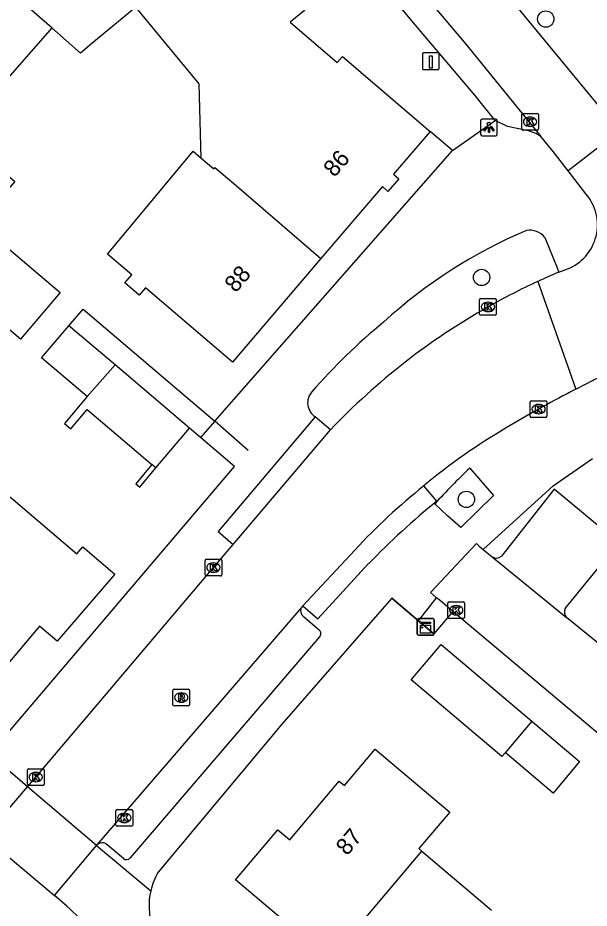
# Model space of a CAD drawing. Extents: x 162532 to 163264, y 381233 to 382042.
# Drawn here: x 162699.1 to 162733.2, y 381676.6 to 381729.9 of the extents above; entities that cross this region are included whole.
import ezdxf

# ---------------------------------------------------------------- set-up
doc = ezdxf.new("R2010")
doc.units = 0
for name, color, linetype in [('IMGEO_Boom', 7, 'Continuous'), ('IMGEO_Fietspad_gesloten', 7, 'Continuous'), ('IMGEO_Kast', 7, 'Continuous'), ('IMGEO_Kolk', 7, 'Continuous'), ('IMGEO_Laadpaal', 7, 'Continuous'), ('IMGEO_Lichtpunt', 7, 'Continuous'), ('IMGEO_Muur', 7, 'Continuous'), ('IMGEO_Pand', 7, 'Continuous'), ('IMGEO_Pand_nummerreeks', 7, 'Continuous'), ('IMGEO_Parkeervlak_open', 7, 'Continuous'), ('IMGEO_Rijbaan_lokaal_gesloten', 7, 'Continuous'), ('IMGEO_Rijbaan_lokaal_open', 7, 'Continuous'), ('IMGEO_Rioolput', 7, 'Continuous'), ('IMGEO_Terreindeel_open', 7, 'Continuous'), ('IMGEO_Voetpad_open', 7, 'Continuous')]:
    doc.layers.add(name, color=color, linetype=linetype)

msp = doc.modelspace()

# ---------------------------------------------------------------- linework, layer by layer
at = {"layer": 'IMGEO_Boom'}
for centre in [(162730.645, 381729.79), (162726.807, 381714.341), (162725.9, 381701.075)]:
    msp.add_circle(centre, 0.489, dxfattribs=at)
at = {"layer": 'IMGEO_Fietspad_gesloten'}
msp.add_lwpolyline([(162702.016, 381676.753), (162701.268, 381677.399)], dxfattribs=at)
msp.add_arc((162633.194, 381602.874), 100.968, 44.73005, 47.02968, dxfattribs=at)
at = {"layer": 'IMGEO_Kast'}
for p, q in [((162722.964, 381693.025), (162722.964, 381693.866)), ((162722.964, 381693.866), (162722.964, 381693.025)), ((162723.039, 381693.95), (162723.88, 381693.95)), ((162723.88, 381693.95), (162723.039, 381693.95)), ((162723.964, 381693.875), (162723.964, 381693.034)), ((162723.964, 381693.034), (162723.964, 381693.875)), ((162723.889, 381692.95), (162723.048, 381692.95)), ((162723.048, 381692.95), (162723.889, 381692.95))]:
    msp.add_line(p, q, dxfattribs=at)
for points in [[(162723.159, 381693.74), (162723.759, 381693.74), (162723.759, 381693.655), (162723.159, 381693.655), (162723.159, 381693.74)], [(162723.159, 381693.565), (162723.759, 381693.565), (162723.759, 381693.076), (162723.159, 381693.076), (162723.159, 381693.565)]]:
    msp.add_lwpolyline(points, dxfattribs=at)
msp.add_circle((162723.243, 381693.414), 0.0377, dxfattribs=at)
for centre, start, end in [((162723.042, 381693.872), 92.4484, 184.2845), ((162723.042, 381693.872), 92.4484, 184.2845), ((162723.886, 381693.872), 2.4484, 94.2845), ((162723.886, 381693.872), 2.4484, 94.2845), ((162723.042, 381693.028), 182.4484, 274.2845), ((162723.042, 381693.028), 182.4484, 274.2845), ((162723.886, 381693.028), 272.4484, 4.2845), ((162723.886, 381693.028), 272.4484, 4.2845)]:
    msp.add_arc(centre, 0.0779, start, end, dxfattribs=at)
at = {"layer": 'IMGEO_Kolk'}
for p, q in [((162729.205, 381723.221), (162729.205, 381724.073)), ((162729.28, 381724.147), (162730.132, 381724.147)), ((162730.206, 381724.073), (162730.206, 381723.221)), ((162729.693, 381723.927), (162729.718, 381723.927)), ((162730.132, 381723.147), (162729.28, 381723.147)), ((162729.716, 381723.367), (162729.691, 381723.367)), ((162726.687, 381712.152), (162726.687, 381713.004)), ((162726.762, 381713.078), (162727.614, 381713.078)), ((162727.175, 381712.858), (162727.2, 381712.858)), ((162727.688, 381713.004), (162727.688, 381712.152)), ((162727.198, 381712.298), (162727.173, 381712.298)), ((162727.614, 381712.078), (162726.762, 381712.078)), ((162729.786, 381706.971), (162730.638, 381706.971)), ((162729.711, 381706.045), (162729.711, 381706.897)), ((162730.199, 381706.751), (162730.224, 381706.751)), ((162730.712, 381706.897), (162730.712, 381706.045)), ((162730.638, 381705.971), (162729.786, 381705.971)), ((162730.222, 381706.191), (162730.197, 381706.191)), ((162710.271, 381696.57), (162710.271, 381697.422)), ((162710.346, 381697.496), (162711.198, 381697.496)), ((162711.272, 381697.422), (162711.272, 381696.57)), ((162710.759, 381697.276), (162710.784, 381697.276)), ((162711.198, 381696.496), (162710.346, 381696.496)), ((162710.782, 381696.716), (162710.757, 381696.716)), ((162724.789, 381694.02), (162724.789, 381694.872)), ((162724.864, 381694.946), (162725.716, 381694.946)), ((162725.277, 381694.726), (162725.302, 381694.726)), ((162725.79, 381694.872), (162725.79, 381694.02)), ((162725.3, 381694.166), (162725.275, 381694.166)), ((162725.716, 381693.946), (162724.864, 381693.946)), ((162699.651, 381684.049), (162699.651, 381684.901)), ((162699.726, 381684.975), (162700.578, 381684.975)), ((162700.139, 381684.755), (162700.164, 381684.755)), ((162700.652, 381684.901), (162700.652, 381684.049)), ((162700.162, 381684.195), (162700.137, 381684.195)), ((162700.578, 381683.975), (162699.726, 381683.975)), ((162704.945, 381681.609), (162704.945, 381682.461)), ((162705.02, 381682.535), (162705.872, 381682.535)), ((162705.946, 381682.461), (162705.946, 381681.609)), ((162705.433, 381682.315), (162705.458, 381682.315)), ((162705.872, 381681.535), (162705.02, 381681.535)), ((162705.456, 381681.755), (162705.431, 381681.755))]:
    msp.add_line(p, q, dxfattribs=at)
for points in [[(162729.205, 381723.221), (162729.205, 381724.073)], [(162729.28, 381724.147), (162730.132, 381724.147)], [(162730.206, 381724.073), (162730.206, 381723.221)], [(162729.526, 381723.847), (162729.649, 381723.847), (162729.649, 381723.696), (162729.779, 381723.847), (162729.943, 381723.847), (162729.797, 381723.696), (162729.95, 381723.447), (162729.798, 381723.447), (162729.713, 381723.611), (162729.649, 381723.544), (162729.649, 381723.447), (162729.526, 381723.447), (162729.526, 381723.847)], [(162730.132, 381723.147), (162729.28, 381723.147)], [(162726.687, 381712.152), (162726.687, 381713.004)], [(162726.762, 381713.078), (162727.614, 381713.078)], [(162727.688, 381713.004), (162727.688, 381712.152)], [(162727.008, 381712.778), (162727.131, 381712.778), (162727.131, 381712.627), (162727.261, 381712.778), (162727.425, 381712.778), (162727.279, 381712.627), (162727.432, 381712.378), (162727.28, 381712.378), (162727.195, 381712.542), (162727.131, 381712.475), (162727.131, 381712.378), (162727.008, 381712.378), (162727.008, 381712.778)], [(162727.614, 381712.078), (162726.762, 381712.078)], [(162729.786, 381706.971), (162730.638, 381706.971)], [(162729.711, 381706.045), (162729.711, 381706.897)], [(162730.032, 381706.671), (162730.155, 381706.671), (162730.155, 381706.52), (162730.285, 381706.671), (162730.449, 381706.671), (162730.303, 381706.52), (162730.456, 381706.271), (162730.304, 381706.271), (162730.219, 381706.435), (162730.155, 381706.368), (162730.155, 381706.271), (162730.032, 381706.271), (162730.032, 381706.671)], [(162730.712, 381706.897), (162730.712, 381706.045)], [(162730.638, 381705.971), (162729.786, 381705.971)], [(162710.271, 381696.57), (162710.271, 381697.422)], [(162710.346, 381697.496), (162711.198, 381697.496)], [(162711.272, 381697.422), (162711.272, 381696.57)], [(162710.592, 381697.196), (162710.715, 381697.196), (162710.715, 381697.045), (162710.845, 381697.196), (162711.009, 381697.196), (162710.863, 381697.045), (162711.016, 381696.796), (162710.864, 381696.796), (162710.779, 381696.96), (162710.715, 381696.893), (162710.715, 381696.796), (162710.592, 381696.796), (162710.592, 381697.196)], [(162711.198, 381696.496), (162710.346, 381696.496)], [(162724.789, 381694.02), (162724.789, 381694.872)], [(162724.864, 381694.946), (162725.716, 381694.946)], [(162725.79, 381694.872), (162725.79, 381694.02)], [(162725.11, 381694.646), (162725.233, 381694.646), (162725.233, 381694.495), (162725.363, 381694.646), (162725.527, 381694.646), (162725.381, 381694.495), (162725.534, 381694.246), (162725.382, 381694.246), (162725.297, 381694.41), (162725.233, 381694.343), (162725.233, 381694.246), (162725.11, 381694.246), (162725.11, 381694.646)], [(162725.716, 381693.946), (162724.864, 381693.946)], [(162699.651, 381684.049), (162699.651, 381684.901)], [(162699.726, 381684.975), (162700.578, 381684.975)], [(162699.972, 381684.675), (162700.095, 381684.675), (162700.095, 381684.524), (162700.225, 381684.675), (162700.389, 381684.675), (162700.243, 381684.524), (162700.396, 381684.275), (162700.244, 381684.275), (162700.159, 381684.439), (162700.095, 381684.372), (162700.095, 381684.275), (162699.972, 381684.275), (162699.972, 381684.675)], [(162700.652, 381684.901), (162700.652, 381684.049)], [(162700.578, 381683.975), (162699.726, 381683.975)], [(162704.945, 381681.609), (162704.945, 381682.461)], [(162705.02, 381682.535), (162705.872, 381682.535)], [(162705.946, 381682.461), (162705.946, 381681.609)], [(162705.266, 381682.235), (162705.389, 381682.235), (162705.389, 381682.084), (162705.519, 381682.235), (162705.683, 381682.235), (162705.537, 381682.084), (162705.69, 381681.835), (162705.538, 381681.835), (162705.453, 381681.999), (162705.389, 381681.932), (162705.389, 381681.835), (162705.266, 381681.835), (162705.266, 381682.235)], [(162705.872, 381681.535), (162705.02, 381681.535)]]:
    msp.add_lwpolyline(points, dxfattribs=at)
for centre, start, end in [((162729.282, 381724.071), 91.552, 178.448), ((162729.282, 381724.071), 91.552, 178.448), ((162730.13, 381724.071), 1.552, 88.448), ((162730.13, 381724.071), 1.552, 88.448), ((162729.282, 381723.223), 181.552, 268.448), ((162729.282, 381723.223), 181.552, 268.448), ((162730.13, 381723.223), 271.552, 358.448), ((162730.13, 381723.223), 271.552, 358.448), ((162726.764, 381713.002), 91.552, 178.448), ((162726.764, 381713.002), 91.552, 178.448), ((162727.612, 381713.002), 1.552, 88.448), ((162727.612, 381713.002), 1.552, 88.448), ((162726.764, 381712.154), 181.552, 268.448), ((162726.764, 381712.154), 181.552, 268.448), ((162727.612, 381712.154), 271.552, 358.448), ((162727.612, 381712.154), 271.552, 358.448), ((162729.788, 381706.895), 91.552, 178.448), ((162729.788, 381706.895), 91.552, 178.448), ((162730.636, 381706.895), 1.552, 88.448), ((162730.636, 381706.895), 1.552, 88.448), ((162729.788, 381706.047), 181.552, 268.448), ((162729.788, 381706.047), 181.552, 268.448), ((162730.636, 381706.047), 271.552, 358.448), ((162730.636, 381706.047), 271.552, 358.448), ((162710.348, 381697.42), 91.552, 178.448), ((162710.348, 381697.42), 91.552, 178.448), ((162711.196, 381697.42), 1.552, 88.448), ((162711.196, 381697.42), 1.552, 88.448), ((162710.348, 381696.572), 181.552, 268.448), ((162710.348, 381696.572), 181.552, 268.448), ((162711.196, 381696.572), 271.552, 358.448), ((162711.196, 381696.572), 271.552, 358.448), ((162724.866, 381694.87), 91.552, 178.448), ((162724.866, 381694.87), 91.552, 178.448), ((162725.714, 381694.87), 1.552, 88.448), ((162725.714, 381694.87), 1.552, 88.448), ((162724.866, 381694.022), 181.552, 268.448), ((162724.866, 381694.022), 181.552, 268.448), ((162725.714, 381694.022), 271.552, 358.448), ((162725.714, 381694.022), 271.552, 358.448), ((162699.728, 381684.899), 91.552, 178.448), ((162699.728, 381684.899), 91.552, 178.448), ((162700.576, 381684.899), 1.552, 88.448), ((162700.576, 381684.899), 1.552, 88.448), ((162699.728, 381684.051), 181.552, 268.448), ((162699.728, 381684.051), 181.552, 268.448), ((162700.576, 381684.051), 271.552, 358.448), ((162700.576, 381684.051), 271.552, 358.448), ((162705.022, 381682.459), 91.552, 178.448), ((162705.022, 381682.459), 91.552, 178.448), ((162705.87, 381682.459), 1.552, 88.448), ((162705.87, 381682.459), 1.552, 88.448), ((162705.022, 381681.611), 181.552, 268.448), ((162705.022, 381681.611), 181.552, 268.448), ((162705.87, 381681.611), 271.552, 358.448), ((162705.87, 381681.611), 271.552, 358.448)]:
    msp.add_arc(centre, 0.0765, start, end, dxfattribs=at)
for centre, major_axis, ratio, start_param, end_param in [((162729.692, 381723.647), (-0.387, 0.002), 0.722429, 4.712389, 7.853982), ((162729.717, 381723.647), (-0.39, 0.002), 0.717154, 1.570796, 4.712389), ((162727.174, 381712.578), (-0.387, 0.002), 0.722429, 4.712389, 7.853982), ((162727.199, 381712.578), (-0.39, 0.002), 0.717154, 1.570796, 4.712389), ((162730.198, 381706.471), (-0.387, 0.002), 0.722429, 4.712389, 7.853982), ((162730.223, 381706.471), (-0.39, 0.002), 0.717154, 1.570796, 4.712389), ((162710.758, 381696.996), (-0.387, 0.002), 0.722429, 4.712389, 7.853982), ((162710.783, 381696.996), (-0.39, 0.002), 0.717154, 1.570796, 4.712389), ((162725.276, 381694.446), (-0.387, 0.002), 0.722429, 4.712389, 7.853982), ((162725.301, 381694.446), (-0.39, 0.002), 0.717154, 1.570796, 4.712389), ((162700.138, 381684.475), (-0.387, 0.002), 0.722429, 4.712389, 7.853982), ((162700.163, 381684.475), (-0.39, 0.002), 0.717154, 1.570796, 4.712389), ((162705.432, 381682.035), (-0.387, 0.002), 0.722429, 4.712389, 7.853982), ((162705.457, 381682.035), (-0.39, 0.002), 0.717154, 1.570796, 4.712389)]:
    msp.add_ellipse(centre, major_axis=major_axis, ratio=ratio, start_param=start_param, end_param=end_param, dxfattribs=at)
at = {"layer": 'IMGEO_Laadpaal'}
for p, q in [((162723.269, 381727.69), (162723.269, 381726.849)), ((162723.269, 381727.69), (162723.269, 381726.849)), ((162724.185, 381727.774), (162723.344, 381727.774)), ((162724.185, 381727.774), (162723.344, 381727.774)), ((162724.269, 381726.858), (162724.269, 381727.699)), ((162724.269, 381726.858), (162724.269, 381727.699)), ((162723.353, 381726.774), (162724.194, 381726.774)), ((162723.353, 381726.774), (162724.194, 381726.774))]:
    msp.add_line(p, q, dxfattribs=at)
msp.add_lwpolyline([(162723.684, 381727.587), (162723.844, 381727.587), (162723.844, 381726.854), (162723.684, 381726.854), (162723.684, 381727.587)], dxfattribs=at)
for centre, start, end in [((162723.347, 381727.696), 92.4484, 184.2845), ((162723.347, 381727.696), 92.4484, 184.2845), ((162724.191, 381727.696), 2.4484, 94.2845), ((162724.191, 381727.696), 2.4484, 94.2845), ((162723.347, 381726.852), 182.4484, 274.2845), ((162723.347, 381726.852), 182.4484, 274.2845), ((162724.191, 381726.852), 272.4484, 4.2845), ((162724.191, 381726.852), 272.4484, 4.2845)]:
    msp.add_arc(centre, 0.0779, start, end, dxfattribs=at)
at = {"layer": 'IMGEO_Lichtpunt'}
for p, q in [((162726.748, 381723.718), (162726.748, 381722.911)), ((162726.748, 381723.718), (162726.748, 381722.911)), ((162727.65, 381723.813), (162726.842, 381723.813)), ((162727.65, 381723.813), (162726.842, 381723.813)), ((162727.744, 381722.911), (162727.744, 381723.718)), ((162727.744, 381722.911), (162727.744, 381723.718)), ((162726.842, 381722.817), (162727.65, 381722.817)), ((162726.842, 381722.817), (162727.65, 381722.817))]:
    msp.add_line(p, q, dxfattribs=at)
for points in [[(162727.122, 381723.382), (162727.161, 381723.354), (162726.973, 381723.092), (162726.935, 381723.119), (162727.122, 381723.382)], [(162727.224, 381723.334), (162727.271, 381723.334), (162727.271, 381723.012), (162727.224, 381723.012), (162727.224, 381723.334)], [(162727.334, 381723.354), (162727.372, 381723.381), (162727.559, 381723.119), (162727.52, 381723.091), (162727.334, 381723.354)]]:
    msp.add_lwpolyline(points, dxfattribs=at)
msp.add_circle((162727.247, 381723.516), 0.0994, dxfattribs=at)
for centre, start, end in [((162726.842, 381723.718), 90, 180), ((162726.842, 381723.718), 90, 180), ((162727.65, 381723.718), 0, 90), ((162727.65, 381723.718), 0, 90), ((162726.842, 381722.911), 180, 270), ((162726.842, 381722.911), 180, 270), ((162727.65, 381722.911), 270, 0), ((162727.65, 381722.911), 270, 360)]:
    msp.add_arc(centre, 0.0946, start, end, dxfattribs=at)
at = {"layer": 'IMGEO_Muur'}
for points in [[(162712.86, 381704.006), (162710.86, 381705.747)], [(162707.098, 381703.159), (162706.128, 381702.014), (162706.364, 381701.814), (162707.334, 381702.958)], [(162721.439, 381695.164), (162723.028, 381693.819)], [(162723.028, 381693.819), (162723.957, 381693.034)]]:
    msp.add_lwpolyline(points, dxfattribs=at)
at = {"layer": 'IMGEO_Pand'}
for points in [[(162708.25, 381739.47), (162709.361, 381738.132), (162709.568, 381738.304), (162716.215, 381730.308), (162715.356, 381729.594), (162718.174, 381727.189), (162718.487, 381727.556), (162723.732, 381723.076)], [(162701.114, 381729.255), (162700.377, 381729.904), (162698.751, 381731.336)], [(162710.049, 381721.475), (162709.913, 381725.923), (162706.141, 381730.492), (162703.391, 381728.223), (162703.094, 381727.977), (162702.82, 381727.752), (162701.114, 381729.255)], [(162701.114, 381729.255), (162695.549, 381722.933), (162695.679, 381722.822), (162698.897, 381720.083), (162696.871, 381717.761), (162696.813, 381717.694), (162696.725, 381717.592)], [(162723.732, 381723.076), (162721.542, 381720.511), (162721.853, 381720.246), (162721.205, 381719.487), (162720.876, 381719.769), (162717.2, 381715.465)], [(162717.2, 381715.465), (162711.919, 381709.281), (162706.716, 381713.725), (162706.335, 381713.279), (162705.474, 381714.015), (162705.891, 381714.504), (162704.44, 381715.743), (162709.558, 381721.895), (162710.049, 381721.475)], [(162710.049, 381721.475), (162710.795, 381720.838), (162710.866, 381720.921), (162711.985, 381719.963), (162717.2, 381715.465)], [(162697.353, 381717.058), (162701.609, 381713.435), (162699.237, 381710.649), (162694.947, 381714.3), (162696.028, 381715.539)], [(162703.23, 381707.219), (162700.499, 381709.534), (162702.13, 381711.459)], [(162704.898, 381709.113), (162702.13, 381711.459)], [(162704.898, 381709.113), (162703.23, 381707.219)], [(162709.351, 381705.338), (162704.898, 381709.113)], [(162703.23, 381707.219), (162701.875, 381705.62), (162702.256, 381705.297), (162703.226, 381706.441), (162707.098, 381703.159)], [(162707.334, 381702.958), (162709.351, 381705.338)], [(162707.334, 381702.958), (162707.098, 381703.159)], [(162698.376, 381701.417), (162698.796, 381701.061), (162702.61, 381697.828), (162702.957, 381698.237), (162704.87, 381696.597), (162701.431, 381692.595), (162700.374, 381693.491), (162697.297, 381689.862), (162693.786, 381692.839), (162694.381, 381693.541), (162692.822, 381694.863)], [(162728.221, 381685.935), (162728.022, 381685.7), (162722.593, 381690.29), (162724.381, 381692.405), (162729.81, 381687.815)], [(162729.81, 381687.815), (162732.669, 381685.398), (162731.08, 381683.518), (162728.335, 381685.839), (162728.221, 381685.935)], [(162729.81, 381687.815), (162728.221, 381685.935)], [(162717.755, 381673.553), (162712.092, 381678.341), (162714.62, 381681.331), (162715.341, 381680.722), (162718.301, 381684.224), (162718.606, 381683.966), (162720.453, 381686.15), (162724.905, 381682.387), (162723.059, 381680.202), (162723.243, 381680.046)], [(162717.755, 381673.553), (162723.243, 381680.046)], [(162723.243, 381680.046), (162727.408, 381676.524)]]:
    msp.add_lwpolyline(points, dxfattribs=at)
at = {"layer": 'IMGEO_Parkeervlak_open'}
msp.add_lwpolyline([(162735.007, 381698.473), (162731.137, 381701.688), (162727.998, 381697.677)], dxfattribs=at)
msp.add_arc((162727.695, 381698.03), 0.465, 235.3565, 310.6903, dxfattribs=at)
at = {"layer": 'IMGEO_Rijbaan_lokaal_gesloten'}
for points in [[(162697.091, 381680.911), (162699.652, 381683.891)], [(162703.784, 381680.385), (162699.652, 381683.891)], [(162697.091, 381680.911), (162701.268, 381677.399)], [(162701.268, 381677.399), (162703.784, 381680.385)]]:
    msp.add_lwpolyline(points, dxfattribs=at)
at = {"layer": 'IMGEO_Rijbaan_lokaal_open'}
for points in [[(162716.915, 381738.896), (162725.543, 381728.658), (162725.961, 381728.158), (162730.346, 381722.768)], [(162727.299, 381732.493), (162734.001, 381724.355), (162735.076, 381723.106)], [(162735.076, 381723.106), (162731.988, 381720.709)], [(162731.988, 381720.709), (162731.08, 381721.865), (162730.346, 381722.768)], [(162733.045, 381719.334), (162731.988, 381720.709)], [(162731.424, 381714.66), (162731.943, 381714.854)], [(162730.167, 381714.105), (162732.445, 381707.668)], [(162732.445, 381707.668), (162734.05, 381708.501)], [(162732.445, 381707.668), (162732.163, 381707.522)], [(162711.95, 381698.377), (162717.772, 381705.235)], [(162724.115, 381695.198), (162723.746, 381695.5), (162726.509, 381698.446), (162726.666, 381698.276), (162726.901, 381698.082)], [(162699.652, 381683.891), (162700.152, 381684.475), (162703.168, 381688.025), (162710.772, 381696.996), (162711.95, 381698.377)], [(162719.248, 381698.069), (162716.116, 381694.716)], [(162726.901, 381698.082), (162727.43, 381697.647)], [(162727.43, 381697.647), (162731.879, 381694.023)], [(162716.116, 381694.716), (162716.024, 381694.596)], [(162725.082, 381694.378), (162724.343, 381695.011), (162724.115, 381695.198)], [(162716.024, 381694.596), (162703.811, 381680.417)], [(162743.712, 381678.731), (162725.082, 381694.378)], [(162740.709, 381686.849), (162731.879, 381694.023)], [(162703.811, 381680.417), (162703.784, 381680.385)]]:
    msp.add_lwpolyline(points, dxfattribs=at)
for centre, radius, start, end in [((162730.907, 381717.484), 2.827, 291.5045, 40.8568), ((162746.574, 381678.647), 39.07, 112.8152, 114.8304), ((162746.915, 381677.761), 40.017, 114.742, 119.5363), ((162747.172, 381677.243), 40.595, 119.4913, 136.406), ((162763.835, 381646.392), 68.848, 117.3891, 121.09508), ((162745.895, 381675.063), 35.035, 120.1885, 130.0557), ((162748.154, 381671.075), 39.551, 128.8424, 136.9594)]:
    msp.add_arc(centre, radius, start, end, dxfattribs=at)
at = {"layer": 'IMGEO_Rioolput'}
for p, q in [((162708.351, 381688.804), (162708.351, 381689.656)), ((162708.426, 381689.73), (162709.278, 381689.73)), ((162708.839, 381689.51), (162708.864, 381689.51)), ((162709.352, 381689.656), (162709.352, 381688.804)), ((162708.862, 381688.95), (162708.837, 381688.95)), ((162709.278, 381688.73), (162708.426, 381688.73))]:
    msp.add_line(p, q, dxfattribs=at)
for points in [[(162708.351, 381688.804), (162708.351, 381689.656)], [(162708.426, 381689.73), (162709.278, 381689.73)], [(162708.94, 381689.428), (162708.688, 381689.43), (162708.688, 381689.03)], [(162709.352, 381689.656), (162709.352, 381688.804)], [(162708.688, 381689.03), (162708.812, 381689.03), (162708.812, 381689.192), (162708.823, 381689.192)], [(162708.866, 381689.349), (162708.812, 381689.349), (162708.812, 381689.268)], [(162708.812, 381689.268), (162708.864, 381689.268)], [(162708.87, 381689.163), (162708.941, 381689.03), (162709.081, 381689.03), (162709.016, 381689.156)], [(162709.278, 381688.73), (162708.426, 381688.73)]]:
    msp.add_lwpolyline(points, dxfattribs=at)
for centre, radius, start, end in [((162708.428, 381689.654), 0.0765, 91.552, 178.448), ((162708.428, 381689.654), 0.0765, 91.552, 178.448), ((162708.939, 381689.318), 0.109, 350.3612, 89.416), ((162709.276, 381689.654), 0.0765, 1.552, 88.448), ((162709.276, 381689.654), 0.0765, 1.552, 88.448), ((162708.822, 381689.139), 0.0533, 26.0293, 88.6989), ((162708.848, 381689.457), 0.19, 274.7715, 282.9687), ((162708.872, 381689.253), 0.0964, 77.0061, 93.1865), ((162708.886, 381689.31), 0.0378, 276.6634, 79.6772), ((162708.937, 381689.318), 0.112, 277.5842, 350.9817), ((162708.921, 381689.103), 0.108, 29.5134, 73.7905), ((162708.428, 381688.806), 0.0765, 181.552, 268.448), ((162708.428, 381688.806), 0.0765, 181.552, 268.448), ((162709.276, 381688.806), 0.0765, 271.552, 358.448), ((162709.276, 381688.806), 0.0765, 271.552, 358.448)]:
    msp.add_arc(centre, radius, start, end, dxfattribs=at)
for centre, major_axis, ratio, start_param, end_param in [((162708.838, 381689.23), (-0.387, 0.002), 0.722429, 4.712389, 7.853982), ((162708.863, 381689.23), (-0.39, 0.002), 0.717154, 1.570796, 4.712389)]:
    msp.add_ellipse(centre, major_axis=major_axis, ratio=ratio, start_param=start_param, end_param=end_param, dxfattribs=at)
at = {"layer": 'IMGEO_Terreindeel_open'}
msp.add_lwpolyline([(162725.082, 381694.378), (162723.957, 381693.034), (162723.028, 381693.819)], dxfattribs=at)
at = {"layer": 'IMGEO_Voetpad_open'}
for points in [[(162727.627, 381723.721), (162726.412, 381725.234), (162722.847, 381729.427), (162717.526, 381735.802)], [(162725.064, 381721.931), (162727.627, 381723.721)], [(162729.504, 381723.12), (162728.35, 381723.364), (162727.627, 381723.721)], [(162725.064, 381721.931), (162723.732, 381723.076)], [(162710.86, 381705.747), (162725.064, 381721.931)], [(162730.592, 381716.721), (162731.283, 381715.009), (162731.424, 381714.66)], [(162702.13, 381711.459), (162702.978, 381712.455), (162710.86, 381705.747)], [(162716.865, 381706.005), (162711.058, 381699.161), (162711.95, 381698.377)], [(162717.772, 381705.235), (162716.865, 381706.005)], [(162710.009, 381704.777), (162709.351, 381705.338)], [(162710.86, 381705.747), (162710.009, 381704.777)], [(162697.991, 381686.54), (162705.807, 381695.733), (162712.041, 381703.045), (162710.009, 381704.777)], [(162726.901, 381698.082), (162731.093, 381701.89), (162733.436, 381703.527)], [(162726.104, 381702.944), (162727.519, 381701.316)], [(162724.131, 381700.973), (162723.349, 381701.88)], [(162727.519, 381701.316), (162725.558, 381699.395), (162724.775, 381700.093), (162724.003, 381700.804)], [(162731.813, 381694.549), (162735.007, 381698.473)], [(162716.116, 381694.716), (162717.014, 381693.934), (162720.055, 381697.236)], [(162723.028, 381693.819), (162721.439, 381695.164), (162720.169, 381693.71), (162714.873, 381687.637), (162707.471, 381678.788)], [(162723.028, 381693.819), (162724.115, 381695.198)], [(162716.133, 381694.094), (162717.087, 381693.269)], [(162717.122, 381692.858), (162705.804, 381679.639)], [(162699.652, 381683.891), (162697.259, 381685.936)], [(162703.784, 381680.385), (162707.029, 381677.685)], [(162705.391, 381679.601), (162704.416, 381680.432)]]:
    msp.add_lwpolyline(points, dxfattribs=at)
for centre, radius, start, end in [((162729.149, 381721.087), 2.064, 54.5388, 80.0863), ((162741.185, 381689.515), 30.007, 112.9441, 132.4021), ((162729.691, 381716.033), 1.134, 37.3727, 100.3717), ((162743.905, 381683.707), 36.181, 129.3798, 138.8582), ((162717.411, 381706.847), 1.004, 138.5921, 237.0605), ((162751.735, 381675.678), 37.422, 133.2304, 137.8233), ((162753.68, 381664.653), 46.822, 129.1302, 135.9009), ((162716.423, 381694.42), 0.436, 156.1994, 228.3018), ((162732.2, 381694.33), 0.444, 150.5395, 223.7642), ((162716.926, 381693.048), 0.273, 315.8978, 53.8371), ((162704.122, 381680.087), 0.454, 49.576, 133.2645), ((162705.576, 381679.852), 0.312, 233.614, 316.8999), ((162710.936, 381676.759), 4.016, 149.6544, 166.6712), ((162710.92, 381676.765), 3.999, 166.6925, 228.0457)]:
    msp.add_arc(centre, radius, start, end, dxfattribs=at)

# ---------------------------------------------------------------- texts
at = {"layer": 'IMGEO_Pand_nummerreeks'}
for s, rotation, p in [('86', 49.3603, (162718.015, 381720.284)), ('88', 49.5036, (162712.108, 381713.383)), ('87', 49.6001, (162718.765, 381679.731))]:
    msp.add_text(s, height=1, rotation=rotation, dxfattribs=at).set_placement(p)

doc.saveas('drawing.dxf')
